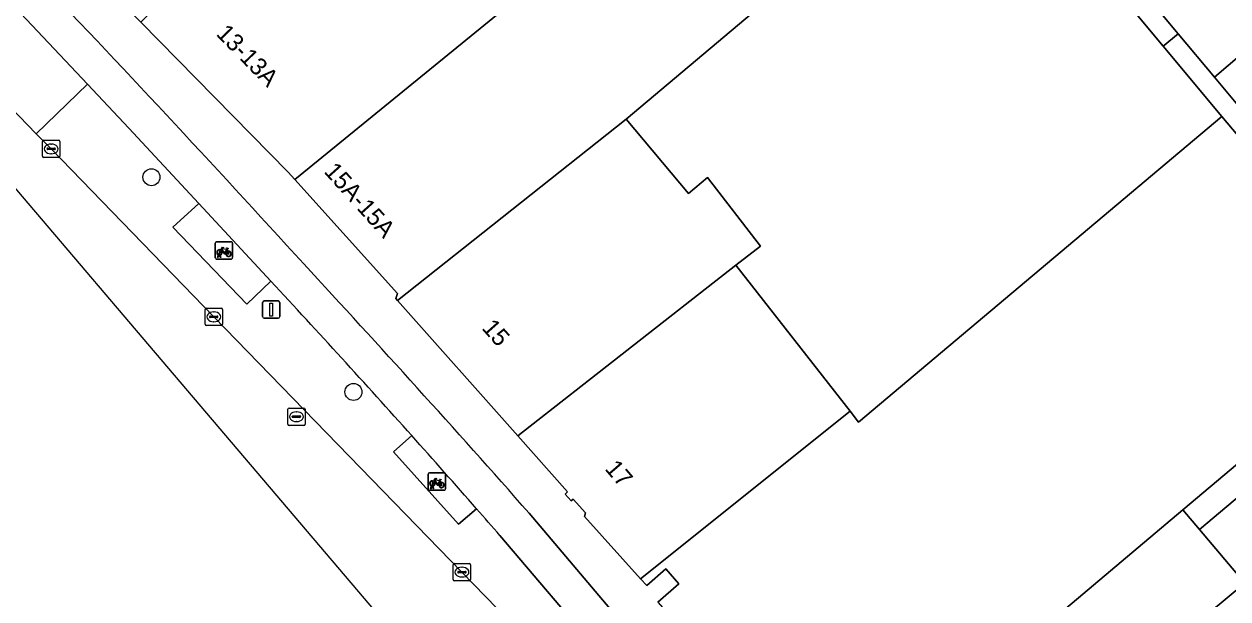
# Model space of a CAD drawing. Extents: x 161087 to 161926, y 382572 to 383873.
# Drawn here: x 161249.2 to 161318.5, y 383112.2 to 383145.3 of the extents above; entities that cross this region are included whole.
import ezdxf

# ---------------------------------------------------------------- set-up
doc = ezdxf.new("R2010")
doc.units = 0
for name, color, linetype in [('IMGEO_Berm_groen', 7, 'Continuous'), ('IMGEO_Berm_open', 7, 'Continuous'), ('IMGEO_Boom', 7, 'Continuous'), ('IMGEO_Fietsenrek', 7, 'Continuous'), ('IMGEO_Fietspad_gesloten', 7, 'Continuous'), ('IMGEO_Kolk', 7, 'Continuous'), ('IMGEO_Lichtmast', 7, 'Continuous'), ('IMGEO_Pand', 7, 'Continuous'), ('IMGEO_Pand_nummerreeks', 7, 'Continuous'), ('IMGEO_Parkeervlak_open', 7, 'Continuous'), ('IMGEO_Rijbaan_lokaal_gesloten', 7, 'Continuous'), ('IMGEO_Rijbaan_lokaal_open', 7, 'Continuous'), ('IMGEO_Rioolput', 7, 'Continuous'), ('IMGEO_Terreindeel_open', 7, 'Continuous'), ('IMGEO_Voetpad_open', 7, 'Continuous')]:
    doc.layers.add(name, color=color, linetype=linetype)

msp = doc.modelspace()

# ---------------------------------------------------------------- linework, layer by layer
at = {"layer": 'IMGEO_Berm_groen'}
for points in [[(161252.834, 383141.869), (161249.891, 383139.013), (161250.747, 383138.142), (161260.112, 383128.472), (161274.401, 383113.771), (161285.856, 383101.979), (161286.681, 383101.086), (161287.586, 383100.08), (161307.615, 383074.667), (161308.345, 383073.655), (161309.464, 383072.265), (161310.134, 383071.432), (161310.872, 383070.614)], [(161263.4, 383130.521), (161262.018, 383129.209), (161257.746, 383133.637), (161259.245, 383134.997), (161255.215, 383139.338), (161252.834, 383141.869)], [(161275.245, 383117.42), (161274.21, 383116.535), (161270.458, 383120.694), (161271.512, 383121.632)], [(161313.28, 383070.545), (161310.735, 383073.723), (161310.56, 383073.578), (161308.644, 383075.982), (161286.834, 383103.696), (161282.397, 383109.044), (161276.591, 383115.882)]]:
    msp.add_lwpolyline(points, dxfattribs=at)
for centre, radius, start, end in [((160806.001, 382704.958), 624.755, 41.831395, 42.935047), ((160997.465, 382872.96), 370.03, 41.03297, 41.34943)]:
    msp.add_arc(centre, radius, start, end, dxfattribs=at)
at = {"layer": 'IMGEO_Berm_open'}
for points in [[(161247.064, 383148.001), (161242.001, 383153.229), (161238.837, 383153.269), (161246.469, 383145.394), (161245.035, 383144.043), (161249.891, 383139.013), (161252.834, 383141.869)], [(161259.245, 383134.997), (161257.746, 383133.637), (161262.018, 383129.209), (161263.4, 383130.521)]]:
    msp.add_lwpolyline(points, close=True, dxfattribs=at)
msp.add_lwpolyline([(161271.512, 383121.632), (161270.458, 383120.694), (161274.21, 383116.535), (161275.245, 383117.42)], dxfattribs=at)
msp.add_arc((160781.215, 382683.332), 657.646, 41.304672, 41.795014, dxfattribs=at)
at = {"layer": 'IMGEO_Boom'}
for centre in [(161256.524, 383136.51), (161268.156, 383124.145)]:
    msp.add_circle(centre, 0.489, dxfattribs=at)
at = {"layer": 'IMGEO_Fietsenrek'}
for p, q in [((161260.197, 383131.872), (161260.197, 383132.713)), ((161260.197, 383132.713), (161260.197, 383131.872)), ((161260.272, 383132.797), (161261.113, 383132.797)), ((161261.113, 383132.797), (161260.272, 383132.797)), ((161261.197, 383132.722), (161261.197, 383131.881)), ((161261.197, 383131.881), (161261.197, 383132.722)), ((161261.122, 383131.797), (161260.281, 383131.797)), ((161260.281, 383131.797), (161261.122, 383131.797)), ((161260.324, 383131.881), (161260.363, 383132.041)), ((161260.358, 383131.881), (161260.324, 383131.881)), ((161260.393, 383132.029), (161260.358, 383131.881)), ((161260.435, 383132.053), (161260.434, 383132.057)), ((161260.476, 383131.881), (161260.442, 383132.023)), ((161260.466, 383132.064), (161260.467, 383132.057)), ((161260.474, 383132.027), (161260.509, 383131.881)), ((161260.509, 383131.881), (161260.476, 383131.881)), ((161260.884, 383132.346), (161260.92, 383132.251)), ((161272.459, 383118.562), (161272.459, 383119.403)), ((161272.459, 383119.403), (161272.459, 383118.562)), ((161272.534, 383119.487), (161273.375, 383119.487)), ((161273.375, 383119.487), (161272.534, 383119.487)), ((161273.459, 383119.412), (161273.459, 383118.571)), ((161273.459, 383118.571), (161273.459, 383119.412)), ((161272.586, 383118.571), (161272.625, 383118.731)), ((161272.62, 383118.571), (161272.586, 383118.571)), ((161272.655, 383118.719), (161272.62, 383118.571)), ((161272.697, 383118.743), (161272.696, 383118.747)), ((161272.738, 383118.571), (161272.704, 383118.713)), ((161272.728, 383118.754), (161272.729, 383118.747)), ((161272.736, 383118.717), (161272.771, 383118.571)), ((161272.771, 383118.571), (161272.738, 383118.571)), ((161273.146, 383119.036), (161273.182, 383118.941)), ((161273.384, 383118.487), (161272.543, 383118.487)), ((161272.543, 383118.487), (161273.384, 383118.487))]:
    msp.add_line(p, q, dxfattribs=at)
for points in [[(161260.51, 383132.323), (161260.605, 383132.487), (161260.691, 383132.473), (161260.693, 383132.464), (161260.637, 383132.453), (161260.61, 383132.408), (161260.866, 383132.367)], [(161260.866, 383132.367), (161260.891, 383132.416), (161260.885, 383132.42), (161260.862, 383132.424), (161260.85, 383132.431), (161260.849, 383132.434), (161260.851, 383132.439), (161260.946, 383132.424), (161260.948, 383132.414), (161260.938, 383132.401), (161260.926, 383132.395), (161260.912, 383132.401), (161260.884, 383132.346)], [(161260.531, 383132.271), (161260.479, 383132.181), (161260.439, 383132.156), (161260.44, 383132.203), (161260.495, 383132.297)], [(161260.806, 383132.079), (161260.756, 383132.079), (161260.565, 383132.33), (161260.546, 383132.298)], [(161260.853, 383132.342), (161260.596, 383132.383), (161260.579, 383132.354), (161260.746, 383132.134), (161260.853, 383132.342)], [(161260.901, 383132.244), (161260.871, 383132.321), (161260.762, 383132.103), (161260.805, 383132.103)], [(161260.835, 383132.103), (161260.955, 383132.102), (161260.911, 383132.216)], [(161260.931, 383132.223), (161260.986, 383132.078), (161260.836, 383132.078)], [(161272.793, 383118.961), (161272.741, 383118.871), (161272.701, 383118.846), (161272.702, 383118.893), (161272.757, 383118.987)], [(161272.772, 383119.013), (161272.867, 383119.177), (161272.953, 383119.163), (161272.955, 383119.154), (161272.899, 383119.143), (161272.872, 383119.098), (161273.128, 383119.057)], [(161273.068, 383118.769), (161273.018, 383118.769), (161272.827, 383119.02), (161272.808, 383118.988)], [(161273.115, 383119.032), (161272.858, 383119.073), (161272.841, 383119.044), (161273.008, 383118.824), (161273.115, 383119.032)], [(161273.163, 383118.934), (161273.133, 383119.011), (161273.024, 383118.793), (161273.067, 383118.793)], [(161273.097, 383118.793), (161273.217, 383118.792), (161273.173, 383118.906)], [(161273.193, 383118.913), (161273.248, 383118.768), (161273.098, 383118.768)], [(161273.128, 383119.057), (161273.153, 383119.106), (161273.147, 383119.11), (161273.124, 383119.114), (161273.112, 383119.121), (161273.111, 383119.124), (161273.113, 383119.129), (161273.208, 383119.114), (161273.21, 383119.104), (161273.2, 383119.091), (161273.188, 383119.085), (161273.174, 383119.091), (161273.146, 383119.036)]]:
    msp.add_lwpolyline(points, dxfattribs=at)
for centre, radius, start, end in [((161260.275, 383132.719), 0.0779, 92.4484, 184.28452), ((161260.275, 383132.719), 0.0779, 92.4484, 184.28452), ((161261.119, 383132.719), 0.0779, 2.4484, 94.28452), ((161261.119, 383132.719), 0.0779, 2.4484, 94.28452), ((161260.275, 383131.875), 0.0779, 182.4484, 274.28452), ((161260.275, 383131.875), 0.0779, 182.4484, 274.28452), ((161260.437, 383132.182), 0.159, 62.67661, 242.13685), ((161260.437, 383132.182), 0.129, 63.31916, 238.90302), ((161260.417, 383132.053), 0.0499, 12.8025, 158.69338), ((161260.437, 383132.182), 0.159, 253.99666, 271.78671), ((161260.417, 383132.053), 0.0174, 12.8025, 163.45023), ((161260.437, 383132.182), 0.129, 253.41502, 269.02044), ((161260.437, 383132.182), 0.129, 283.60429, 43.43025), ((161260.437, 383132.182), 0.159, 283.5766, 46.60424), ((161260.964, 383132.098), 0.159, 113.3408, 178.32165), ((161260.964, 383132.098), 0.159, 187.0065, 105.77075), ((161260.964, 383132.098), 0.129, 113.92302, 177.95563), ((161260.964, 383132.098), 0.129, 188.67146, 104.58832), ((161261.119, 383131.875), 0.0779, 272.4484, 4.28452), ((161261.119, 383131.875), 0.0779, 272.4484, 4.28452), ((161272.537, 383119.409), 0.0779, 92.4484, 184.28452), ((161272.537, 383119.409), 0.0779, 92.4484, 184.28452), ((161273.381, 383119.409), 0.0779, 2.4484, 94.28452), ((161273.381, 383119.409), 0.0779, 2.4484, 94.28452), ((161272.537, 383118.565), 0.0779, 182.4484, 274.28452), ((161272.537, 383118.565), 0.0779, 182.4484, 274.28452), ((161272.699, 383118.872), 0.159, 62.67661, 242.13685), ((161272.699, 383118.872), 0.129, 63.31916, 238.90302), ((161272.679, 383118.743), 0.0499, 12.8025, 158.69338), ((161272.699, 383118.872), 0.159, 253.99666, 271.78671), ((161272.679, 383118.743), 0.0174, 12.8025, 163.45023), ((161272.699, 383118.872), 0.129, 253.41502, 269.02044), ((161272.699, 383118.872), 0.129, 283.60429, 43.43025), ((161272.699, 383118.872), 0.159, 283.5766, 46.60424), ((161273.226, 383118.788), 0.159, 113.3408, 178.32165), ((161273.226, 383118.788), 0.159, 187.0065, 105.77075), ((161273.226, 383118.788), 0.129, 113.92302, 177.95563), ((161273.226, 383118.788), 0.129, 188.67146, 104.58832), ((161273.381, 383118.565), 0.0779, 272.4484, 4.28452), ((161273.381, 383118.565), 0.0779, 272.4484, 4.28452)]:
    msp.add_arc(centre, radius, start, end, dxfattribs=at)
at = {"layer": 'IMGEO_Fietspad_gesloten'}
for points in [[(161249.369, 383148.585), (161245.087, 383153.075), (161241.034, 383157.27), (161239.46, 383155.862), (161242.001, 383153.229), (161247.064, 383148.001), (161252.834, 383141.869), (161255.215, 383139.338), (161259.245, 383134.997), (161263.4, 383130.521)], [(161276.591, 383115.882), (161282.397, 383109.044), (161286.834, 383103.696), (161308.644, 383075.982), (161310.56, 383073.578), (161310.735, 383073.723), (161313.28, 383070.545), (161323.08, 383057.943), (161324.746, 383059.32), (161317.769, 383067.924), (161310.282, 383077.252), (161288.336, 383105.145), (161283.981, 383110.422), (161278.277, 383117.164)]]:
    msp.add_lwpolyline(points, dxfattribs=at)
for centre, radius, start, end in [((160590.35, 382517.9), 912.178, 42.27546, 43.741408), ((160680.603, 382589.418), 797.327, 41.44451, 42.835696), ((160806.001, 382704.958), 624.755, 41.831395, 42.935047), ((160781.215, 382683.332), 657.646, 41.304672, 41.795014), ((160997.465, 382872.96), 370.03, 41.03297, 41.34943)]:
    msp.add_arc(centre, radius, start, end, dxfattribs=at)
at = {"layer": 'IMGEO_Kolk'}
for p, q in [((161250.246, 383137.716), (161250.246, 383138.568)), ((161250.321, 383138.642), (161251.173, 383138.642)), ((161250.505, 383138.136), (161250.505, 383138.148)), ((161250.943, 383138.099), (161250.545, 383138.099)), ((161250.548, 383138.185), (161250.946, 383138.185)), ((161250.734, 383138.422), (161250.759, 383138.422)), ((161250.989, 383138.148), (161250.989, 383138.136)), ((161251.247, 383138.568), (161251.247, 383137.716)), ((161251.173, 383137.642), (161250.321, 383137.642)), ((161250.757, 383137.862), (161250.732, 383137.862)), ((161259.686, 383128.972), (161260.538, 383128.972)), ((161259.611, 383128.046), (161259.611, 383128.898)), ((161259.87, 383128.466), (161259.87, 383128.478)), ((161260.308, 383128.429), (161259.91, 383128.429)), ((161259.913, 383128.515), (161260.311, 383128.515)), ((161260.099, 383128.752), (161260.124, 383128.752)), ((161260.354, 383128.478), (161260.354, 383128.466)), ((161260.612, 383128.898), (161260.612, 383128.046)), ((161260.538, 383127.972), (161259.686, 383127.972)), ((161260.122, 383128.192), (161260.097, 383128.192)), ((161273.9, 383113.345), (161273.9, 383114.197)), ((161273.975, 383114.271), (161274.827, 383114.271)), ((161274.159, 383113.765), (161274.159, 383113.777)), ((161274.597, 383113.728), (161274.199, 383113.728)), ((161274.202, 383113.814), (161274.6, 383113.814)), ((161274.388, 383114.051), (161274.413, 383114.051)), ((161274.643, 383113.777), (161274.643, 383113.765)), ((161274.901, 383114.197), (161274.901, 383113.345)), ((161274.827, 383113.271), (161273.975, 383113.271)), ((161274.411, 383113.491), (161274.386, 383113.491))]:
    msp.add_line(p, q, dxfattribs=at)
for points in [[(161250.246, 383137.716), (161250.246, 383138.568)], [(161250.321, 383138.642), (161251.173, 383138.642)], [(161251.247, 383138.568), (161251.247, 383137.716)], [(161251.173, 383137.642), (161250.321, 383137.642)], [(161259.686, 383128.972), (161260.538, 383128.972)], [(161259.611, 383128.046), (161259.611, 383128.898)], [(161260.612, 383128.898), (161260.612, 383128.046)], [(161260.538, 383127.972), (161259.686, 383127.972)], [(161273.9, 383113.345), (161273.9, 383114.197)], [(161273.975, 383114.271), (161274.827, 383114.271)], [(161274.901, 383114.197), (161274.901, 383113.345)], [(161274.827, 383113.271), (161273.975, 383113.271)]]:
    msp.add_lwpolyline(points, dxfattribs=at)
for centre, radius, start, end in [((161250.323, 383138.566), 0.0765, 91.55205, 178.44795), ((161250.323, 383138.566), 0.0765, 91.55205, 178.44795), ((161250.545, 383138.145), 0.0403, 85.87752, 175.75265), ((161250.542, 383138.135), 0.0366, 178.93798, 274.71019), ((161250.946, 383138.142), 0.043, 264.86636, 352.45326), ((161250.95, 383138.147), 0.0386, 1.73085, 96.63898), ((161251.171, 383138.566), 0.0765, 1.55205, 88.44795), ((161251.171, 383138.566), 0.0765, 1.55205, 88.44795), ((161250.323, 383137.718), 0.0765, 181.55205, 268.44795), ((161250.323, 383137.718), 0.0765, 181.55205, 268.44795), ((161251.171, 383137.718), 0.0765, 271.55205, 358.44795), ((161251.171, 383137.718), 0.0765, 271.55205, 358.44795), ((161259.688, 383128.896), 0.0765, 91.55205, 178.44795), ((161259.688, 383128.896), 0.0765, 91.55205, 178.44795), ((161260.536, 383128.896), 0.0765, 1.55205, 88.44795), ((161260.536, 383128.896), 0.0765, 1.55205, 88.44795), ((161259.91, 383128.475), 0.0403, 85.87752, 175.75265), ((161259.907, 383128.465), 0.0366, 178.93798, 274.71019), ((161260.311, 383128.472), 0.043, 264.86636, 352.45326), ((161260.315, 383128.477), 0.0386, 1.73085, 96.63898), ((161259.688, 383128.048), 0.0765, 181.55205, 268.44795), ((161259.688, 383128.048), 0.0765, 181.55205, 268.44795), ((161260.536, 383128.048), 0.0765, 271.55205, 358.44795), ((161260.536, 383128.048), 0.0765, 271.55205, 358.44795), ((161273.977, 383114.195), 0.0765, 91.55205, 178.44795), ((161273.977, 383114.195), 0.0765, 91.55205, 178.44795), ((161274.199, 383113.774), 0.0403, 85.87752, 175.75265), ((161274.196, 383113.764), 0.0366, 178.93798, 274.71019), ((161274.6, 383113.771), 0.043, 264.86636, 352.45326), ((161274.604, 383113.776), 0.0386, 1.73085, 96.63898), ((161274.825, 383114.195), 0.0765, 1.55205, 88.44795), ((161274.825, 383114.195), 0.0765, 1.55205, 88.44795), ((161273.977, 383113.347), 0.0765, 181.55205, 268.44795), ((161273.977, 383113.347), 0.0765, 181.55205, 268.44795), ((161274.825, 383113.347), 0.0765, 271.55205, 358.44795), ((161274.825, 383113.347), 0.0765, 271.55205, 358.44795)]:
    msp.add_arc(centre, radius, start, end, dxfattribs=at)
for centre, major_axis, ratio, start_param, end_param in [((161250.733, 383138.142), (-0.387, 0.002), 0.722429, 4.712389, 7.853982), ((161250.758, 383138.142), (-0.39, 0.002), 0.717154, 1.570796, 4.712389), ((161260.098, 383128.472), (-0.387, 0.002), 0.722429, 4.712389, 7.853982), ((161260.123, 383128.472), (-0.39, 0.002), 0.717154, 1.570796, 4.712389), ((161274.387, 383113.771), (-0.387, 0.002), 0.722429, 4.712389, 7.853982), ((161274.412, 383113.771), (-0.39, 0.002), 0.717154, 1.570796, 4.712389)]:
    msp.add_ellipse(centre, major_axis=major_axis, ratio=ratio, start_param=start_param, end_param=end_param, dxfattribs=at)
at = {"layer": 'IMGEO_Lichtmast'}
for p, q in [((161262.92, 383128.493), (161262.92, 383129.293)), ((161262.92, 383129.293), (161262.92, 383128.493)), ((161263.02, 383129.393), (161263.81, 383129.393)), ((161263.81, 383129.393), (161263.02, 383129.393)), ((161263.91, 383129.293), (161263.91, 383128.493)), ((161263.91, 383128.493), (161263.91, 383129.293)), ((161263.81, 383128.393), (161263.02, 383128.393)), ((161263.02, 383128.393), (161263.81, 383128.393))]:
    msp.add_line(p, q, dxfattribs=at)
msp.add_lwpolyline([(161263.34, 383129.268), (161263.49, 383129.268), (161263.49, 383128.518), (161263.34, 383128.518), (161263.34, 383129.268)], dxfattribs=at)
for centre, start, end in [((161263.02, 383129.293), 90, 180), ((161263.02, 383129.293), 90, 180), ((161263.81, 383129.293), 0, 90), ((161263.81, 383129.293), 360, 90), ((161263.02, 383128.493), 180, 270), ((161263.02, 383128.493), 180, 270), ((161263.81, 383128.493), 270, 0), ((161263.81, 383128.493), 270, 0)]:
    msp.add_arc(centre, 0.1, start, end, dxfattribs=at)
at = {"layer": 'IMGEO_Pand'}
for points in [[(161264.781, 383136.382), (161291.307, 383158.02), (161298.29, 383163.897), (161297.775, 383164.509), (161292.01, 383171.36), (161270.516, 383153.271), (161268.369, 383155.821), (161267.947, 383155.467), (161267.612, 383155.865), (161256.015, 383146.119), (161256.302, 383145.826), (161255.909, 383145.44), (161264.4, 383136.806)], [(161297.168, 383151.056), (161291.307, 383158.02), (161264.781, 383136.382), (161270.69, 383129.816), (161270.593, 383129.53), (161270.694, 383129.417), (161283.857, 383139.854)], [(161290.174, 383131.44), (161291.591, 383132.55), (161288.542, 383136.501), (161287.451, 383135.583), (161283.857, 383139.854), (161270.694, 383129.417), (161277.623, 383121.614)], [(161294.742, 383101.191), (161306.233, 383109.974), (161306.597, 383109.514), (161315.91, 383117.352), (161328.147, 383127.651), (161321.746, 383135.741), (161318.155, 383140.007), (161303.657, 383127.806), (161297.243, 383122.411), (161296.75, 383123.041), (161284.685, 383113.393), (161285.039, 383113), (161286.136, 383113.965), (161286.895, 383113.101), (161285.682, 383112.035), (161288.325, 383109.028), (161289.427, 383109.997), (161294.094, 383104.286), (161292.975, 383103.318), (161294.672, 383101.283)], [(161290.174, 383131.44), (161277.623, 383121.614), (161280.485, 383118.391), (161280.343, 383118.266), (161280.692, 383117.869), (161280.814, 383117.977), (161281.517, 383117.177), (161281.451, 383116.982), (161284.685, 383113.393), (161296.75, 383123.041)], [(161319.475, 383113.135), (161331.884, 383123.579), (161329.283, 383126.672), (161329.098, 383126.516), (161316.874, 383116.227)]]:
    msp.add_lwpolyline(points, close=True, dxfattribs=at)
at = {"layer": 'IMGEO_Parkeervlak_open'}
for points in [[(161318.155, 383140.007), (161314.789, 383144.056), (161310.902, 383148.73), (161310.78, 383148.876), (161299.967, 383161.88), (161298.29, 383163.897), (161291.307, 383158.02), (161297.168, 383151.056), (161283.857, 383139.854), (161287.451, 383135.583), (161288.542, 383136.501), (161291.591, 383132.55), (161290.174, 383131.44), (161296.75, 383123.041), (161297.243, 383122.411), (161303.657, 383127.806)], [(161321.375, 383137.889), (161322.96, 383139.22), (161319.315, 383143.611), (161317.729, 383142.268)]]:
    msp.add_lwpolyline(points, close=True, dxfattribs=at)
at = {"layer": 'IMGEO_Rijbaan_lokaal_gesloten'}
msp.add_lwpolyline([(161307.272, 383066.988), (161308.081, 383068.244), (161310.134, 383071.432), (161309.464, 383072.265), (161308.345, 383073.655), (161307.615, 383074.667), (161287.586, 383100.08), (161286.681, 383101.086), (161285.856, 383101.979), (161274.401, 383113.771), (161260.112, 383128.472), (161250.747, 383138.142), (161249.891, 383139.013), (161245.035, 383144.043), (161237.305, 383152.019), (161236.492, 383152.832), (161235.276, 383151.613), (161307.272, 383066.988)], dxfattribs=at)
at = {"layer": 'IMGEO_Rijbaan_lokaal_open'}
msp.add_lwpolyline([(161317.574, 383153.227), (161317.13, 383153.749), (161313.366, 383150.717), (161311.777, 383149.418), (161315.642, 383144.775), (161317.729, 383142.268), (161319.315, 383143.611), (161322.96, 383139.22), (161321.375, 383137.889), (161322.685, 383136.315), (161324.276, 383137.635), (161328.101, 383133.1), (161331.755, 383128.708), (161330.12, 383127.386), (161332.094, 383125.015)], dxfattribs=at)
msp.add_lwpolyline([(161309.985, 383105.238), (161310.619, 383104.438), (161312.979, 383101.462), (161315.131, 383103.273), (161314.857, 383103.599), (161323.371, 383110.78), (161328.949, 383115.484), (161334.699, 383120.333), (161331.884, 383123.579), (161319.475, 383113.135)], close=True, dxfattribs=at)
at = {"layer": 'IMGEO_Rioolput'}
for p, q in [((161264.37, 383122.295), (161264.37, 383123.147)), ((161264.445, 383123.221), (161265.297, 383123.221)), ((161264.629, 383122.715), (161264.629, 383122.727)), ((161264.672, 383122.764), (161265.07, 383122.764)), ((161264.858, 383123.001), (161264.883, 383123.001)), ((161265.113, 383122.727), (161265.113, 383122.715)), ((161265.371, 383123.147), (161265.371, 383122.295)), ((161265.297, 383122.221), (161264.445, 383122.221)), ((161265.067, 383122.678), (161264.669, 383122.678)), ((161264.881, 383122.441), (161264.856, 383122.441))]:
    msp.add_line(p, q, dxfattribs=at)
for points in [[(161264.37, 383122.295), (161264.37, 383123.147)], [(161264.445, 383123.221), (161265.297, 383123.221)], [(161265.371, 383123.147), (161265.371, 383122.295)], [(161265.297, 383122.221), (161264.445, 383122.221)]]:
    msp.add_lwpolyline(points, dxfattribs=at)
for centre, radius, start, end in [((161264.447, 383123.145), 0.0765, 91.55205, 178.44795), ((161264.447, 383123.145), 0.0765, 91.55205, 178.44795), ((161264.669, 383122.724), 0.0403, 85.87752, 175.75265), ((161264.666, 383122.714), 0.0366, 178.93798, 274.71019), ((161265.07, 383122.721), 0.043, 264.86636, 352.45326), ((161265.074, 383122.726), 0.0386, 1.73085, 96.63898), ((161265.295, 383123.145), 0.0765, 1.55205, 88.44795), ((161265.295, 383123.145), 0.0765, 1.55205, 88.44795), ((161264.447, 383122.297), 0.0765, 181.55205, 268.44795), ((161264.447, 383122.297), 0.0765, 181.55205, 268.44795), ((161265.295, 383122.297), 0.0765, 271.55205, 358.44795), ((161265.295, 383122.297), 0.0765, 271.55205, 358.44795)]:
    msp.add_arc(centre, radius, start, end, dxfattribs=at)
for centre, major_axis, ratio, start_param, end_param in [((161264.857, 383122.721), (-0.387, 0.002), 0.722429, 4.712389, 7.853982), ((161264.882, 383122.721), (-0.39, 0.002), 0.717154, 1.570796, 4.712389)]:
    msp.add_ellipse(centre, major_axis=major_axis, ratio=ratio, start_param=start_param, end_param=end_param, dxfattribs=at)
at = {"layer": 'IMGEO_Terreindeel_open'}
msp.add_lwpolyline([(161319.475, 383113.135), (161316.874, 383116.227), (161315.91, 383117.352), (161306.597, 383109.514), (161309.985, 383105.238)], close=True, dxfattribs=at)
at = {"layer": 'IMGEO_Voetpad_open'}
for points in [[(161285.682, 383112.035), (161286.895, 383113.101), (161286.136, 383113.965), (161285.039, 383113), (161284.685, 383113.393), (161281.451, 383116.982), (161281.517, 383117.177), (161280.814, 383117.977), (161280.692, 383117.869), (161280.343, 383118.266), (161280.485, 383118.391), (161277.623, 383121.614), (161270.694, 383129.417), (161270.593, 383129.53), (161270.69, 383129.816), (161264.781, 383136.382), (161264.4, 383136.806), (161255.909, 383145.44), (161255.415, 383145.933), (161251.737, 383149.606), (161251.359, 383149.983), (161248.463, 383152.913)], [(161332.094, 383125.015), (161330.12, 383127.386), (161322.685, 383136.315), (161321.375, 383137.889), (161317.729, 383142.268), (161315.642, 383144.775), (161314.789, 383144.056), (161318.155, 383140.007), (161321.746, 383135.741), (161328.147, 383127.651), (161329.098, 383126.516), (161329.283, 383126.672), (161331.884, 383123.579)], [(161278.277, 383117.164), (161283.981, 383110.422), (161288.336, 383105.145), (161310.282, 383077.252), (161317.769, 383067.924), (161319.89, 383069.645), (161315.817, 383074.812)]]:
    msp.add_lwpolyline(points, dxfattribs=at)
for points in [[(161315.642, 383144.775), (161311.777, 383149.418), (161310.902, 383148.73), (161314.789, 383144.056)], [(161316.874, 383116.227), (161329.098, 383126.516), (161328.147, 383127.651), (161315.91, 383117.352)]]:
    msp.add_lwpolyline(points, close=True, dxfattribs=at)
for centre, radius, start, end in [((160590.35, 382517.9), 912.178, 42.27546, 43.741408), ((160680.603, 382589.418), 797.327, 41.44451, 42.835696)]:
    msp.add_arc(centre, radius, start, end, dxfattribs=at)

# ---------------------------------------------------------------- texts
at = {"layer": 'IMGEO_Pand_nummerreeks'}
for s, rotation, p in [('13-13A', 314.30649, (161260.198, 383144.725)), ('15A-15A', 311.98614, (161266.415, 383136.809)), ('15', 311.60671, (161275.504, 383127.796)), ('17', 310.66346, (161282.587, 383119.703))]:
    msp.add_text(s, height=1, rotation=rotation, dxfattribs=at).set_placement(p)

doc.saveas('drawing.dxf')
